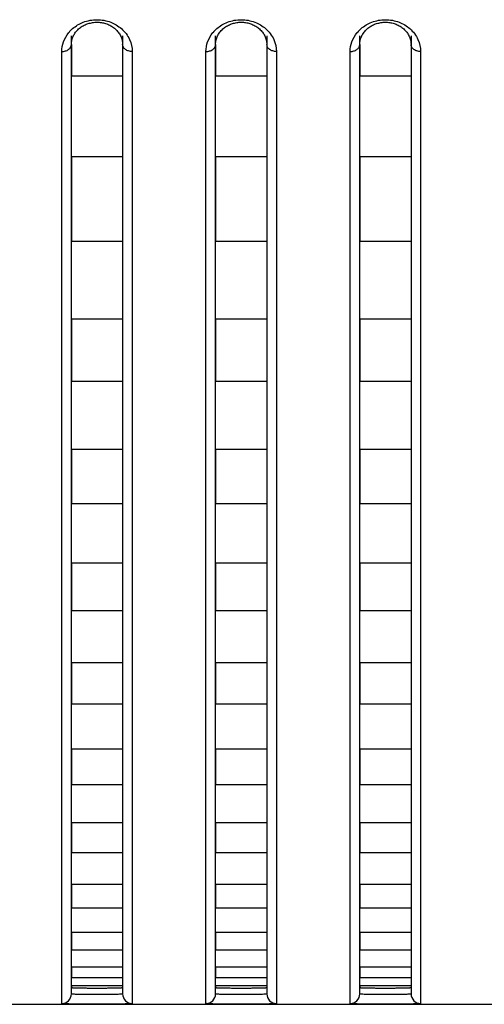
# Model space of a CAD drawing. Header units: millimetres. Extents: x -6054 to 364, y -1866 to 3094.
# Tile 278 of 360: x -3938 to -3924, y 1484 to 1515. Entities that reach past the tile are written whole.
import ezdxf

# ---------------------------------------------------------------- set-up
doc = ezdxf.new("R2010")
doc.units = ezdxf.units.MM
doc.header["$LTSCALE"] = 65.395
doc.layers.get('0').update_dxf_attribs({"linetype": 'CONTINUOUS'})

msp = doc.modelspace()

# ---------------------------------------------------------------- linework, layer by layer
at = {"linetype": 'Continuous'}
for p, q in [((-3936.723, 1484.478), (-3936.723, 1514.359)), ((-3935.123, 1514.359), (-3935.123, 1484.478)), ((-3932.223, 1484.478), (-3932.223, 1514.359)), ((-3930.623, 1514.359), (-3930.623, 1484.478)), ((-3927.723, 1484.478), (-3927.723, 1514.359)), ((-3926.123, 1514.359), (-3926.123, 1484.478)), ((-3937.023, 1484.178), (-3937.023, 1513.867)), ((-3936.723, 1514.091), (-3936.723, 1513.095)), ((-3936.723, 1514.091), (-3936.723, 1513.095)), ((-3935.123, 1514.091), (-3935.123, 1513.095)), ((-3935.123, 1514.091), (-3935.123, 1513.095)), ((-3934.823, 1513.867), (-3934.823, 1484.178)), ((-3932.523, 1484.178), (-3932.523, 1513.867)), ((-3932.223, 1514.091), (-3932.223, 1513.095)), ((-3932.223, 1514.091), (-3932.223, 1513.095)), ((-3930.623, 1514.091), (-3930.623, 1513.095)), ((-3930.623, 1514.091), (-3930.623, 1513.095)), ((-3930.323, 1513.867), (-3930.323, 1484.178)), ((-3928.023, 1484.178), (-3928.023, 1513.867)), ((-3927.723, 1514.091), (-3927.723, 1513.095)), ((-3927.723, 1514.091), (-3927.723, 1513.095)), ((-3926.123, 1514.091), (-3926.123, 1513.095)), ((-3926.123, 1514.091), (-3926.123, 1513.095)), ((-3925.823, 1513.867), (-3925.823, 1484.178)), ((-3935.123, 1513.095), (-3936.723, 1513.095)), ((-3935.123, 1513.095), (-3936.723, 1513.095)), ((-3930.623, 1513.095), (-3932.223, 1513.095)), ((-3930.623, 1513.095), (-3932.223, 1513.095)), ((-3926.123, 1513.095), (-3927.723, 1513.095)), ((-3926.123, 1513.095), (-3927.723, 1513.095)), ((-3936.723, 1510.583), (-3936.723, 1507.945)), ((-3936.723, 1510.583), (-3936.723, 1507.945)), ((-3935.123, 1510.583), (-3936.723, 1510.583)), ((-3935.123, 1510.583), (-3936.723, 1510.583)), ((-3935.123, 1510.583), (-3935.123, 1507.945)), ((-3935.123, 1510.583), (-3935.123, 1507.945)), ((-3932.223, 1510.583), (-3932.223, 1507.945)), ((-3932.223, 1510.583), (-3932.223, 1507.945)), ((-3930.623, 1510.583), (-3932.223, 1510.583)), ((-3930.623, 1510.583), (-3932.223, 1510.583)), ((-3930.623, 1510.583), (-3930.623, 1507.945)), ((-3930.623, 1510.583), (-3930.623, 1507.945)), ((-3927.723, 1510.583), (-3927.723, 1507.945)), ((-3927.723, 1510.583), (-3927.723, 1507.945)), ((-3926.123, 1510.583), (-3927.723, 1510.583)), ((-3926.123, 1510.583), (-3927.723, 1510.583)), ((-3926.123, 1510.583), (-3926.123, 1507.945)), ((-3926.123, 1510.583), (-3926.123, 1507.945)), ((-3935.123, 1507.945), (-3936.723, 1507.945)), ((-3935.123, 1507.945), (-3936.723, 1507.945)), ((-3930.623, 1507.945), (-3932.223, 1507.945)), ((-3930.623, 1507.945), (-3932.223, 1507.945)), ((-3926.123, 1507.945), (-3927.723, 1507.945)), ((-3926.123, 1507.945), (-3927.723, 1507.945)), ((-3936.723, 1505.516), (-3936.723, 1503.576)), ((-3936.723, 1505.516), (-3936.723, 1503.576)), ((-3935.123, 1505.516), (-3936.723, 1505.516)), ((-3935.123, 1505.516), (-3936.723, 1505.516)), ((-3935.123, 1505.516), (-3935.123, 1503.576)), ((-3935.123, 1505.516), (-3935.123, 1503.576)), ((-3932.223, 1505.516), (-3932.223, 1503.576)), ((-3932.223, 1505.516), (-3932.223, 1503.576)), ((-3930.623, 1505.516), (-3932.223, 1505.516)), ((-3930.623, 1505.516), (-3932.223, 1505.516)), ((-3930.623, 1505.516), (-3930.623, 1503.576)), ((-3930.623, 1505.516), (-3930.623, 1503.576)), ((-3927.723, 1505.516), (-3927.723, 1503.576)), ((-3927.723, 1505.516), (-3927.723, 1503.576)), ((-3926.123, 1505.516), (-3927.723, 1505.516)), ((-3926.123, 1505.516), (-3927.723, 1505.516)), ((-3926.123, 1505.516), (-3926.123, 1503.576)), ((-3926.123, 1505.516), (-3926.123, 1503.576)), ((-3935.123, 1503.576), (-3936.723, 1503.576)), ((-3935.123, 1503.576), (-3936.723, 1503.576)), ((-3930.623, 1503.576), (-3932.223, 1503.576)), ((-3930.623, 1503.576), (-3932.223, 1503.576)), ((-3926.123, 1503.576), (-3927.723, 1503.576)), ((-3926.123, 1503.576), (-3927.723, 1503.576)), ((-3936.723, 1501.459), (-3936.723, 1499.762)), ((-3936.723, 1501.459), (-3936.723, 1499.762)), ((-3935.123, 1501.459), (-3936.723, 1501.459)), ((-3935.123, 1501.459), (-3936.723, 1501.459)), ((-3935.123, 1501.459), (-3935.123, 1499.762)), ((-3935.123, 1501.459), (-3935.123, 1499.762)), ((-3932.223, 1501.459), (-3932.223, 1499.762)), ((-3932.223, 1501.459), (-3932.223, 1499.762)), ((-3930.623, 1501.459), (-3932.223, 1501.459)), ((-3930.623, 1501.459), (-3932.223, 1501.459)), ((-3930.623, 1501.459), (-3930.623, 1499.762)), ((-3930.623, 1501.459), (-3930.623, 1499.762)), ((-3927.723, 1501.459), (-3927.723, 1499.762)), ((-3927.723, 1501.459), (-3927.723, 1499.762)), ((-3926.123, 1501.459), (-3927.723, 1501.459)), ((-3926.123, 1501.459), (-3927.723, 1501.459)), ((-3926.123, 1501.459), (-3926.123, 1499.762)), ((-3926.123, 1501.459), (-3926.123, 1499.762)), ((-3935.123, 1499.762), (-3936.723, 1499.762)), ((-3935.123, 1499.762), (-3936.723, 1499.762)), ((-3930.623, 1499.762), (-3932.223, 1499.762)), ((-3930.623, 1499.762), (-3932.223, 1499.762)), ((-3926.123, 1499.762), (-3927.723, 1499.762)), ((-3926.123, 1499.762), (-3927.723, 1499.762)), ((-3936.723, 1497.91), (-3936.723, 1496.425)), ((-3936.723, 1497.91), (-3936.723, 1496.425)), ((-3935.123, 1497.91), (-3936.723, 1497.91)), ((-3935.123, 1497.91), (-3936.723, 1497.91)), ((-3935.123, 1497.91), (-3935.123, 1496.425)), ((-3935.123, 1497.91), (-3935.123, 1496.425)), ((-3932.223, 1497.91), (-3932.223, 1496.425)), ((-3932.223, 1497.91), (-3932.223, 1496.425)), ((-3930.623, 1497.91), (-3932.223, 1497.91)), ((-3930.623, 1497.91), (-3932.223, 1497.91)), ((-3930.623, 1497.91), (-3930.623, 1496.425)), ((-3930.623, 1497.91), (-3930.623, 1496.425)), ((-3927.723, 1497.91), (-3927.723, 1496.425)), ((-3927.723, 1497.91), (-3927.723, 1496.425)), ((-3926.123, 1497.91), (-3927.723, 1497.91)), ((-3926.123, 1497.91), (-3927.723, 1497.91)), ((-3926.123, 1497.91), (-3926.123, 1496.425)), ((-3926.123, 1497.91), (-3926.123, 1496.425)), ((-3935.123, 1496.425), (-3936.723, 1496.425)), ((-3935.123, 1496.425), (-3936.723, 1496.425)), ((-3930.623, 1496.425), (-3932.223, 1496.425)), ((-3930.623, 1496.425), (-3932.223, 1496.425)), ((-3926.123, 1496.425), (-3927.723, 1496.425)), ((-3926.123, 1496.425), (-3927.723, 1496.425)), ((-3936.723, 1494.806), (-3936.723, 1493.513)), ((-3936.723, 1494.806), (-3936.723, 1493.513)), ((-3935.123, 1494.806), (-3936.723, 1494.806)), ((-3935.123, 1494.806), (-3936.723, 1494.806)), ((-3935.123, 1494.806), (-3935.123, 1493.513)), ((-3935.123, 1494.806), (-3935.123, 1493.513)), ((-3932.223, 1494.806), (-3932.223, 1493.513)), ((-3932.223, 1494.806), (-3932.223, 1493.513)), ((-3930.623, 1494.806), (-3932.223, 1494.806)), ((-3930.623, 1494.806), (-3932.223, 1494.806)), ((-3930.623, 1494.806), (-3930.623, 1493.513)), ((-3930.623, 1494.806), (-3930.623, 1493.513)), ((-3927.723, 1494.806), (-3927.723, 1493.513)), ((-3927.723, 1494.806), (-3927.723, 1493.513)), ((-3926.123, 1494.806), (-3927.723, 1494.806)), ((-3926.123, 1494.806), (-3927.723, 1494.806)), ((-3926.123, 1494.806), (-3926.123, 1493.513)), ((-3926.123, 1494.806), (-3926.123, 1493.513)), ((-3935.123, 1493.513), (-3936.723, 1493.513)), ((-3935.123, 1493.513), (-3936.723, 1493.513)), ((-3930.623, 1493.513), (-3932.223, 1493.513)), ((-3930.623, 1493.513), (-3932.223, 1493.513)), ((-3926.123, 1493.513), (-3927.723, 1493.513)), ((-3926.123, 1493.513), (-3927.723, 1493.513)), ((-3936.723, 1492.112), (-3936.723, 1491.001)), ((-3936.723, 1492.112), (-3936.723, 1491.001)), ((-3935.123, 1492.112), (-3936.723, 1492.112)), ((-3935.123, 1492.112), (-3936.723, 1492.112)), ((-3935.123, 1492.112), (-3935.123, 1491.001)), ((-3935.123, 1492.112), (-3935.123, 1491.001)), ((-3932.223, 1492.112), (-3932.223, 1491.001)), ((-3932.223, 1492.112), (-3932.223, 1491.001)), ((-3930.623, 1492.112), (-3932.223, 1492.112)), ((-3930.623, 1492.112), (-3932.223, 1492.112)), ((-3930.623, 1492.112), (-3930.623, 1491.001)), ((-3930.623, 1492.112), (-3930.623, 1491.001)), ((-3927.723, 1492.112), (-3927.723, 1491.001)), ((-3927.723, 1492.112), (-3927.723, 1491.001)), ((-3926.123, 1492.112), (-3927.723, 1492.112)), ((-3926.123, 1492.112), (-3927.723, 1492.112)), ((-3926.123, 1492.112), (-3926.123, 1491.001)), ((-3926.123, 1492.112), (-3926.123, 1491.001)), ((-3935.123, 1491.001), (-3936.723, 1491.001)), ((-3935.123, 1491.001), (-3936.723, 1491.001)), ((-3930.623, 1491.001), (-3932.223, 1491.001)), ((-3930.623, 1491.001), (-3932.223, 1491.001)), ((-3926.123, 1491.001), (-3927.723, 1491.001)), ((-3926.123, 1491.001), (-3927.723, 1491.001)), ((-3936.723, 1489.808), (-3936.723, 1488.875)), ((-3936.723, 1489.808), (-3936.723, 1488.875)), ((-3935.123, 1489.808), (-3936.723, 1489.808)), ((-3935.123, 1489.808), (-3936.723, 1489.808)), ((-3935.123, 1489.808), (-3935.123, 1488.875)), ((-3935.123, 1489.808), (-3935.123, 1488.875)), ((-3932.223, 1489.808), (-3932.223, 1488.875)), ((-3932.223, 1489.808), (-3932.223, 1488.875)), ((-3930.623, 1489.808), (-3932.223, 1489.808)), ((-3930.623, 1489.808), (-3932.223, 1489.808)), ((-3930.623, 1489.808), (-3930.623, 1488.875)), ((-3930.623, 1489.808), (-3930.623, 1488.875)), ((-3927.723, 1489.808), (-3927.723, 1488.875)), ((-3927.723, 1489.808), (-3927.723, 1488.875)), ((-3926.123, 1489.808), (-3927.723, 1489.808)), ((-3926.123, 1489.808), (-3927.723, 1489.808)), ((-3926.123, 1489.808), (-3926.123, 1488.875)), ((-3926.123, 1489.808), (-3926.123, 1488.875)), ((-3935.123, 1488.875), (-3936.723, 1488.875)), ((-3935.123, 1488.875), (-3936.723, 1488.875)), ((-3930.623, 1488.875), (-3932.223, 1488.875)), ((-3930.623, 1488.875), (-3932.223, 1488.875)), ((-3926.123, 1488.875), (-3927.723, 1488.875)), ((-3926.123, 1488.875), (-3927.723, 1488.875)), ((-3936.723, 1487.894), (-3936.723, 1487.148)), ((-3936.723, 1487.894), (-3936.723, 1487.148)), ((-3935.123, 1487.894), (-3936.723, 1487.894)), ((-3935.123, 1487.894), (-3936.723, 1487.894)), ((-3935.123, 1487.894), (-3935.123, 1487.148)), ((-3935.123, 1487.894), (-3935.123, 1487.148)), ((-3932.223, 1487.894), (-3932.223, 1487.148)), ((-3932.223, 1487.894), (-3932.223, 1487.148)), ((-3930.623, 1487.894), (-3932.223, 1487.894)), ((-3930.623, 1487.894), (-3932.223, 1487.894)), ((-3930.623, 1487.894), (-3930.623, 1487.148)), ((-3930.623, 1487.894), (-3930.623, 1487.148)), ((-3927.723, 1487.894), (-3927.723, 1487.148)), ((-3927.723, 1487.894), (-3927.723, 1487.148)), ((-3926.123, 1487.894), (-3927.723, 1487.894)), ((-3926.123, 1487.894), (-3927.723, 1487.894)), ((-3926.123, 1487.894), (-3926.123, 1487.148)), ((-3926.123, 1487.894), (-3926.123, 1487.148)), ((-3935.123, 1487.148), (-3936.723, 1487.148)), ((-3935.123, 1487.148), (-3936.723, 1487.148)), ((-3930.623, 1487.148), (-3932.223, 1487.148)), ((-3930.623, 1487.148), (-3932.223, 1487.148)), ((-3926.123, 1487.148), (-3927.723, 1487.148)), ((-3926.123, 1487.148), (-3927.723, 1487.148)), ((-3936.723, 1486.389), (-3936.723, 1485.837)), ((-3936.723, 1486.389), (-3936.723, 1485.837)), ((-3935.123, 1486.389), (-3936.723, 1486.389)), ((-3935.123, 1486.389), (-3936.723, 1486.389)), ((-3935.123, 1486.389), (-3935.123, 1485.837)), ((-3935.123, 1486.389), (-3935.123, 1485.837)), ((-3932.223, 1486.389), (-3932.223, 1485.837)), ((-3932.223, 1486.389), (-3932.223, 1485.837)), ((-3930.623, 1486.389), (-3932.223, 1486.389)), ((-3930.623, 1486.389), (-3932.223, 1486.389)), ((-3930.623, 1486.389), (-3930.623, 1485.837)), ((-3930.623, 1486.389), (-3930.623, 1485.837)), ((-3927.723, 1486.389), (-3927.723, 1485.837)), ((-3927.723, 1486.389), (-3927.723, 1485.837)), ((-3926.123, 1486.389), (-3927.723, 1486.389)), ((-3926.123, 1486.389), (-3927.723, 1486.389)), ((-3926.123, 1486.389), (-3926.123, 1485.837)), ((-3926.123, 1486.389), (-3926.123, 1485.837)), ((-3935.123, 1485.837), (-3936.723, 1485.837)), ((-3935.123, 1485.837), (-3936.723, 1485.837)), ((-3930.623, 1485.837), (-3932.223, 1485.837)), ((-3930.623, 1485.837), (-3932.223, 1485.837)), ((-3926.123, 1485.837), (-3927.723, 1485.837)), ((-3926.123, 1485.837), (-3927.723, 1485.837)), ((-3936.723, 1485.315), (-3936.723, 1484.98)), ((-3936.723, 1485.315), (-3936.723, 1484.98)), ((-3935.123, 1485.315), (-3936.723, 1485.315)), ((-3935.123, 1485.315), (-3936.723, 1485.315)), ((-3935.123, 1485.315), (-3935.123, 1484.98)), ((-3935.123, 1485.315), (-3935.123, 1484.98)), ((-3932.223, 1485.315), (-3932.223, 1484.98)), ((-3932.223, 1485.315), (-3932.223, 1484.98)), ((-3930.623, 1485.315), (-3932.223, 1485.315)), ((-3930.623, 1485.315), (-3932.223, 1485.315)), ((-3930.623, 1485.315), (-3930.623, 1484.98)), ((-3930.623, 1485.315), (-3930.623, 1484.98)), ((-3927.723, 1485.315), (-3927.723, 1484.98)), ((-3927.723, 1485.315), (-3927.723, 1484.98)), ((-3926.123, 1485.315), (-3927.723, 1485.315)), ((-3926.123, 1485.315), (-3927.723, 1485.315)), ((-3926.123, 1485.315), (-3926.123, 1484.98)), ((-3926.123, 1485.315), (-3926.123, 1484.98)), ((-3935.123, 1484.98), (-3936.723, 1484.98)), ((-3935.123, 1484.98), (-3936.723, 1484.98)), ((-3930.623, 1484.98), (-3932.223, 1484.98)), ((-3930.623, 1484.98), (-3932.223, 1484.98)), ((-3926.123, 1484.98), (-3927.723, 1484.98)), ((-3926.123, 1484.98), (-3927.723, 1484.98)), ((-3936.723, 1484.731), (-3936.723, 1484.678)), ((-3936.723, 1484.731), (-3936.723, 1484.678)), ((-3935.123, 1484.731), (-3936.723, 1484.731)), ((-3935.123, 1484.731), (-3936.723, 1484.731)), ((-3935.123, 1484.731), (-3935.123, 1484.678)), ((-3935.123, 1484.731), (-3935.123, 1484.678)), ((-3932.223, 1484.731), (-3932.223, 1484.678)), ((-3932.223, 1484.731), (-3932.223, 1484.678)), ((-3930.623, 1484.731), (-3932.223, 1484.731)), ((-3930.623, 1484.731), (-3932.223, 1484.731)), ((-3930.623, 1484.731), (-3930.623, 1484.678)), ((-3930.623, 1484.731), (-3930.623, 1484.678)), ((-3927.723, 1484.731), (-3927.723, 1484.678)), ((-3927.723, 1484.731), (-3927.723, 1484.678)), ((-3926.123, 1484.731), (-3927.723, 1484.731)), ((-3926.123, 1484.731), (-3927.723, 1484.731)), ((-3926.123, 1484.731), (-3926.123, 1484.678)), ((-3926.123, 1484.731), (-3926.123, 1484.678)), ((-4432.673, 1484.154), (-3353.673, 1484.154))]:
    msp.add_line(p, q, dxfattribs=at)
for points in [[(-3936.628, 1514.412), (-3936.61, 1514.44), (-3936.59, 1514.468), (-3936.568, 1514.495), (-3936.545, 1514.521), (-3936.521, 1514.546), (-3936.495, 1514.57), (-3936.468, 1514.592), (-3936.44, 1514.614), (-3936.412, 1514.635), (-3936.382, 1514.654), (-3936.352, 1514.671), (-3936.322, 1514.687), (-3936.291, 1514.702), (-3936.26, 1514.716), (-3936.228, 1514.728), (-3936.196, 1514.739), (-3936.163, 1514.749), (-3936.13, 1514.757), (-3936.096, 1514.765), (-3936.062, 1514.771), (-3936.028, 1514.775), (-3935.993, 1514.779), (-3935.959, 1514.781), (-3935.924, 1514.782), (-3935.889, 1514.781), (-3935.855, 1514.779), (-3935.82, 1514.776), (-3935.786, 1514.771), (-3935.752, 1514.765), (-3935.719, 1514.758), (-3935.685, 1514.749), (-3935.653, 1514.74), (-3935.62, 1514.729), (-3935.589, 1514.717), (-3935.557, 1514.703), (-3935.526, 1514.688), (-3935.496, 1514.672), (-3935.466, 1514.655), (-3935.436, 1514.636), (-3935.407, 1514.615), (-3935.379, 1514.594), (-3935.353, 1514.571), (-3935.327, 1514.547), (-3935.303, 1514.522), (-3935.28, 1514.497), (-3935.258, 1514.47), (-3935.238, 1514.443), (-3935.219, 1514.415)], [(-3932.128, 1514.412), (-3932.11, 1514.44), (-3932.09, 1514.468), (-3932.068, 1514.495), (-3932.045, 1514.521), (-3932.021, 1514.546), (-3931.995, 1514.57), (-3931.968, 1514.592), (-3931.94, 1514.614), (-3931.912, 1514.635), (-3931.882, 1514.654), (-3931.852, 1514.671), (-3931.822, 1514.687), (-3931.791, 1514.702), (-3931.76, 1514.716), (-3931.728, 1514.728), (-3931.696, 1514.739), (-3931.663, 1514.749), (-3931.63, 1514.757), (-3931.596, 1514.765), (-3931.562, 1514.771), (-3931.528, 1514.775), (-3931.493, 1514.779), (-3931.459, 1514.781), (-3931.424, 1514.782), (-3931.389, 1514.781), (-3931.355, 1514.779), (-3931.32, 1514.776), (-3931.286, 1514.771), (-3931.252, 1514.765), (-3931.219, 1514.758), (-3931.185, 1514.749), (-3931.153, 1514.74), (-3931.12, 1514.729), (-3931.089, 1514.717), (-3931.057, 1514.703), (-3931.026, 1514.688), (-3930.996, 1514.672), (-3930.966, 1514.655), (-3930.936, 1514.636), (-3930.907, 1514.615), (-3930.879, 1514.594), (-3930.853, 1514.571), (-3930.827, 1514.547), (-3930.803, 1514.522), (-3930.78, 1514.497), (-3930.758, 1514.47), (-3930.738, 1514.443), (-3930.719, 1514.415)], [(-3927.628, 1514.412), (-3927.61, 1514.44), (-3927.59, 1514.468), (-3927.568, 1514.495), (-3927.545, 1514.521), (-3927.521, 1514.546), (-3927.495, 1514.57), (-3927.468, 1514.592), (-3927.44, 1514.614), (-3927.412, 1514.635), (-3927.382, 1514.654), (-3927.352, 1514.671), (-3927.322, 1514.687), (-3927.291, 1514.702), (-3927.26, 1514.716), (-3927.228, 1514.728), (-3927.196, 1514.739), (-3927.163, 1514.749), (-3927.13, 1514.757), (-3927.096, 1514.765), (-3927.062, 1514.771), (-3927.028, 1514.775), (-3926.993, 1514.779), (-3926.959, 1514.781), (-3926.924, 1514.782), (-3926.889, 1514.781), (-3926.855, 1514.779), (-3926.82, 1514.776), (-3926.786, 1514.771), (-3926.752, 1514.765), (-3926.719, 1514.758), (-3926.685, 1514.749), (-3926.653, 1514.74), (-3926.62, 1514.729), (-3926.589, 1514.717), (-3926.557, 1514.703), (-3926.526, 1514.688), (-3926.496, 1514.672), (-3926.466, 1514.655), (-3926.436, 1514.636), (-3926.407, 1514.615), (-3926.379, 1514.594), (-3926.353, 1514.571), (-3926.327, 1514.547), (-3926.303, 1514.522), (-3926.28, 1514.497), (-3926.258, 1514.47), (-3926.238, 1514.443), (-3926.219, 1514.415)], [(-3936.723, 1514.091), (-3936.723, 1514.105), (-3936.721, 1514.137), (-3936.718, 1514.169), (-3936.713, 1514.2), (-3936.706, 1514.232), (-3936.697, 1514.263)], [(-3936.697, 1514.263), (-3936.687, 1514.293), (-3936.674, 1514.324), (-3936.661, 1514.354), (-3936.645, 1514.383), (-3936.628, 1514.412)], [(-3935.219, 1514.415), (-3935.202, 1514.386), (-3935.187, 1514.357), (-3935.173, 1514.327), (-3935.161, 1514.297), (-3935.15, 1514.266)], [(-3935.15, 1514.266), (-3935.142, 1514.235), (-3935.134, 1514.204), (-3935.129, 1514.173), (-3935.125, 1514.141), (-3935.123, 1514.109), (-3935.123, 1514.091)], [(-3932.223, 1514.091), (-3932.223, 1514.105), (-3932.221, 1514.137), (-3932.218, 1514.169), (-3932.213, 1514.2), (-3932.206, 1514.232), (-3932.197, 1514.263)], [(-3932.197, 1514.263), (-3932.187, 1514.293), (-3932.174, 1514.324), (-3932.161, 1514.354), (-3932.145, 1514.383), (-3932.128, 1514.412)], [(-3930.719, 1514.415), (-3930.702, 1514.386), (-3930.687, 1514.357), (-3930.673, 1514.327), (-3930.661, 1514.297), (-3930.65, 1514.266)], [(-3930.65, 1514.266), (-3930.642, 1514.235), (-3930.634, 1514.204), (-3930.629, 1514.173), (-3930.625, 1514.141), (-3930.623, 1514.109), (-3930.623, 1514.091)], [(-3927.723, 1514.091), (-3927.723, 1514.105), (-3927.721, 1514.137), (-3927.718, 1514.169), (-3927.713, 1514.2), (-3927.706, 1514.232), (-3927.697, 1514.263)], [(-3927.697, 1514.263), (-3927.687, 1514.293), (-3927.674, 1514.324), (-3927.661, 1514.354), (-3927.645, 1514.383), (-3927.628, 1514.412)], [(-3926.219, 1514.415), (-3926.202, 1514.386), (-3926.187, 1514.357), (-3926.173, 1514.327), (-3926.161, 1514.297), (-3926.15, 1514.266)], [(-3926.15, 1514.266), (-3926.142, 1514.235), (-3926.134, 1514.204), (-3926.129, 1514.173), (-3926.125, 1514.141), (-3926.123, 1514.109), (-3926.123, 1514.091)]]:
    msp.add_lwpolyline(points, dxfattribs=at)
for centre, radius, start, end in [((-3935.998, 1513.792), 1.045, 130.984, 140.592), ((-3931.498, 1513.792), 1.045, 130.984, 140.592), ((-3926.998, 1513.792), 1.045, 130.984, 140.592), ((-3937.023, 1484.478), 0.3, 269.9896, 359.9896), ((-3934.823, 1484.478), 0.3, 180.0104, 270.0104), ((-3932.523, 1484.478), 0.3, 269.9896, 359.9896), ((-3930.323, 1484.478), 0.3, 180.0104, 270.0104), ((-3928.023, 1484.478), 0.3, 269.9896, 359.9896), ((-3925.823, 1484.478), 0.3, 180.0104, 270.0104)]:
    msp.add_arc(centre, radius, start, end, dxfattribs=at)
for points, knots in [([(-3936.684, 1514.581), (-3936.586, 1514.666), (-3936.345, 1514.81), (-3935.923, 1514.887), (-3935.501, 1514.81), (-3935.26, 1514.666), (-3935.162, 1514.581)], [0, 0, 0, 0, 0.23574, 0.500003, 0.764265, 1, 1, 1, 1]), ([(-3932.184, 1514.581), (-3932.086, 1514.666), (-3931.845, 1514.81), (-3931.423, 1514.887), (-3931.001, 1514.81), (-3930.76, 1514.666), (-3930.662, 1514.581)], [0, 0, 0, 0, 0.23574, 0.500003, 0.764265, 1, 1, 1, 1]), ([(-3927.684, 1514.581), (-3927.586, 1514.666), (-3927.345, 1514.81), (-3926.923, 1514.887), (-3926.501, 1514.81), (-3926.26, 1514.666), (-3926.162, 1514.581)], [0, 0, 0, 0, 0.23574, 0.500003, 0.764265, 1, 1, 1, 1]), ([(-3937.023, 1513.867), (-3937.023, 1513.969), (-3936.985, 1514.183), (-3936.875, 1514.371), (-3936.806, 1514.456)], [0, 0, 0, 0, 0.482589, 1, 1, 1, 1]), ([(-3935.162, 1514.581), (-3935.056, 1514.488), (-3934.885, 1514.267), (-3934.823, 1513.995), (-3934.823, 1513.867)], [0, 0, 0, 0, 0.525823, 1, 1, 1, 1]), ([(-3932.523, 1513.867), (-3932.523, 1513.969), (-3932.485, 1514.183), (-3932.375, 1514.371), (-3932.306, 1514.456)], [0, 0, 0, 0, 0.482589, 1, 1, 1, 1]), ([(-3930.662, 1514.581), (-3930.556, 1514.488), (-3930.385, 1514.267), (-3930.323, 1513.995), (-3930.323, 1513.867)], [0, 0, 0, 0, 0.525823, 1, 1, 1, 1]), ([(-3928.023, 1513.867), (-3928.023, 1513.969), (-3927.985, 1514.183), (-3927.875, 1514.371), (-3927.806, 1514.456)], [0, 0, 0, 0, 0.482589, 1, 1, 1, 1]), ([(-3926.162, 1514.581), (-3926.056, 1514.488), (-3925.885, 1514.267), (-3925.823, 1513.995), (-3925.823, 1513.867)], [0, 0, 0, 0, 0.525823, 1, 1, 1, 1]), ([(-3937.023, 1513.867), (-3936.984, 1513.867), (-3936.909, 1513.878), (-3936.81, 1513.925), (-3936.741, 1513.999), (-3936.723, 1514.062), (-3936.723, 1514.091)], [0, 0, 0, 0, 0.28207, 0.546535, 0.783879, 1, 1, 1, 1]), ([(-3934.823, 1513.867), (-3934.862, 1513.867), (-3934.937, 1513.878), (-3935.036, 1513.925), (-3935.105, 1513.999), (-3935.123, 1514.062), (-3935.123, 1514.091)], [0, 0, 0, 0, 0.28207, 0.546535, 0.783879, 1, 1, 1, 1]), ([(-3932.523, 1513.867), (-3932.484, 1513.867), (-3932.409, 1513.878), (-3932.31, 1513.925), (-3932.241, 1513.999), (-3932.223, 1514.062), (-3932.223, 1514.091)], [0, 0, 0, 0, 0.28207, 0.546535, 0.783879, 1, 1, 1, 1]), ([(-3930.323, 1513.867), (-3930.362, 1513.867), (-3930.437, 1513.878), (-3930.536, 1513.925), (-3930.605, 1513.999), (-3930.623, 1514.062), (-3930.623, 1514.091)], [0, 0, 0, 0, 0.28207, 0.546535, 0.783879, 1, 1, 1, 1]), ([(-3928.023, 1513.867), (-3927.984, 1513.867), (-3927.909, 1513.878), (-3927.81, 1513.925), (-3927.741, 1513.999), (-3927.723, 1514.062), (-3927.723, 1514.091)], [0, 0, 0, 0, 0.28207, 0.546535, 0.783879, 1, 1, 1, 1]), ([(-3925.823, 1513.867), (-3925.862, 1513.867), (-3925.937, 1513.878), (-3926.036, 1513.925), (-3926.105, 1513.999), (-3926.123, 1514.062), (-3926.123, 1514.091)], [0, 0, 0, 0, 0.28207, 0.546535, 0.783879, 1, 1, 1, 1]), ([(-3936.723, 1484.678), (-3936.723, 1484.676), (-3936.716, 1484.675), (-3936.706, 1484.673), (-3936.686, 1484.672), (-3936.66, 1484.67), (-3936.626, 1484.668), (-3936.569, 1484.667), (-3936.482, 1484.665), (-3936.362, 1484.663), (-3936.225, 1484.662), (-3936.077, 1484.661), (-3935.923, 1484.661), (-3935.769, 1484.661), (-3935.621, 1484.662), (-3935.484, 1484.663), (-3935.365, 1484.665), (-3935.278, 1484.667), (-3935.22, 1484.668), (-3935.186, 1484.67), (-3935.16, 1484.672), (-3935.14, 1484.673), (-3935.131, 1484.675), (-3935.123, 1484.676), (-3935.123, 1484.678)], [0, 0, 0, 0, 0.002721, 0.01001, 0.021969, 0.038509, 0.059481, 0.084689, 0.146812, 0.222502, 0.308855, 0.402555, 0.5, 0.597445, 0.691145, 0.777498, 0.853188, 0.915311, 0.940519, 0.961491, 0.978031, 0.98999, 0.997279, 1, 1, 1, 1]), ([(-3936.723, 1484.678), (-3936.723, 1484.676), (-3936.716, 1484.675), (-3936.706, 1484.673), (-3936.686, 1484.672), (-3936.66, 1484.67), (-3936.626, 1484.668), (-3936.569, 1484.667), (-3936.482, 1484.665), (-3936.362, 1484.663), (-3936.225, 1484.662), (-3936.077, 1484.661), (-3935.923, 1484.661), (-3935.769, 1484.661), (-3935.621, 1484.662), (-3935.484, 1484.663), (-3935.365, 1484.665), (-3935.278, 1484.667), (-3935.22, 1484.668), (-3935.186, 1484.67), (-3935.16, 1484.672), (-3935.14, 1484.673), (-3935.131, 1484.675), (-3935.123, 1484.676), (-3935.123, 1484.678)], [0, 0, 0, 0, 0.002721, 0.01001, 0.021969, 0.038509, 0.059481, 0.084689, 0.146812, 0.222502, 0.308855, 0.402555, 0.5, 0.597445, 0.691145, 0.777498, 0.853188, 0.915311, 0.940519, 0.961491, 0.978031, 0.98999, 0.997279, 1, 1, 1, 1]), ([(-3936.723, 1484.678), (-3936.723, 1484.676), (-3936.716, 1484.675), (-3936.706, 1484.673), (-3936.686, 1484.672), (-3936.66, 1484.67), (-3936.626, 1484.668), (-3936.569, 1484.667), (-3936.482, 1484.665), (-3936.362, 1484.663), (-3936.225, 1484.662), (-3936.077, 1484.661), (-3935.923, 1484.661), (-3935.769, 1484.661), (-3935.621, 1484.662), (-3935.484, 1484.663), (-3935.365, 1484.665), (-3935.278, 1484.667), (-3935.22, 1484.668), (-3935.186, 1484.67), (-3935.16, 1484.672), (-3935.14, 1484.673), (-3935.131, 1484.675), (-3935.123, 1484.676), (-3935.123, 1484.678)], [0, 0, 0, 0, 0.002721, 0.01001, 0.021969, 0.038509, 0.059481, 0.084689, 0.146812, 0.222502, 0.308855, 0.402555, 0.5, 0.597445, 0.691145, 0.777498, 0.853188, 0.915311, 0.940519, 0.961491, 0.978031, 0.98999, 0.997279, 1, 1, 1, 1]), ([(-3932.223, 1484.678), (-3932.223, 1484.676), (-3932.216, 1484.675), (-3932.206, 1484.673), (-3932.186, 1484.672), (-3932.16, 1484.67), (-3932.126, 1484.668), (-3932.069, 1484.667), (-3931.982, 1484.665), (-3931.862, 1484.663), (-3931.725, 1484.662), (-3931.577, 1484.661), (-3931.423, 1484.661), (-3931.269, 1484.661), (-3931.121, 1484.662), (-3930.984, 1484.663), (-3930.865, 1484.665), (-3930.778, 1484.667), (-3930.72, 1484.668), (-3930.686, 1484.67), (-3930.66, 1484.672), (-3930.64, 1484.673), (-3930.631, 1484.675), (-3930.623, 1484.676), (-3930.623, 1484.678)], [0, 0, 0, 0, 0.002721, 0.01001, 0.021969, 0.038509, 0.059481, 0.084689, 0.146812, 0.222502, 0.308855, 0.402555, 0.5, 0.597445, 0.691145, 0.777498, 0.853188, 0.915311, 0.940519, 0.961491, 0.978031, 0.98999, 0.997279, 1, 1, 1, 1]), ([(-3932.223, 1484.678), (-3932.223, 1484.676), (-3932.216, 1484.675), (-3932.206, 1484.673), (-3932.186, 1484.672), (-3932.16, 1484.67), (-3932.126, 1484.668), (-3932.069, 1484.667), (-3931.982, 1484.665), (-3931.862, 1484.663), (-3931.725, 1484.662), (-3931.577, 1484.661), (-3931.423, 1484.661), (-3931.269, 1484.661), (-3931.121, 1484.662), (-3930.984, 1484.663), (-3930.865, 1484.665), (-3930.778, 1484.667), (-3930.72, 1484.668), (-3930.686, 1484.67), (-3930.66, 1484.672), (-3930.64, 1484.673), (-3930.631, 1484.675), (-3930.623, 1484.676), (-3930.623, 1484.678)], [0, 0, 0, 0, 0.002721, 0.01001, 0.021969, 0.038509, 0.059481, 0.084689, 0.146812, 0.222502, 0.308855, 0.402555, 0.5, 0.597445, 0.691145, 0.777498, 0.853188, 0.915311, 0.940519, 0.961491, 0.978031, 0.98999, 0.997279, 1, 1, 1, 1]), ([(-3932.223, 1484.678), (-3932.223, 1484.676), (-3932.216, 1484.675), (-3932.206, 1484.673), (-3932.186, 1484.672), (-3932.16, 1484.67), (-3932.126, 1484.668), (-3932.069, 1484.667), (-3931.982, 1484.665), (-3931.862, 1484.663), (-3931.725, 1484.662), (-3931.577, 1484.661), (-3931.423, 1484.661), (-3931.269, 1484.661), (-3931.121, 1484.662), (-3930.984, 1484.663), (-3930.865, 1484.665), (-3930.778, 1484.667), (-3930.72, 1484.668), (-3930.686, 1484.67), (-3930.66, 1484.672), (-3930.64, 1484.673), (-3930.631, 1484.675), (-3930.623, 1484.676), (-3930.623, 1484.678)], [0, 0, 0, 0, 0.002721, 0.01001, 0.021969, 0.038509, 0.059481, 0.084689, 0.146812, 0.222502, 0.308855, 0.402555, 0.5, 0.597445, 0.691145, 0.777498, 0.853188, 0.915311, 0.940519, 0.961491, 0.978031, 0.98999, 0.997279, 1, 1, 1, 1]), ([(-3927.723, 1484.678), (-3927.723, 1484.676), (-3927.716, 1484.675), (-3927.706, 1484.673), (-3927.686, 1484.672), (-3927.66, 1484.67), (-3927.626, 1484.668), (-3927.569, 1484.667), (-3927.482, 1484.665), (-3927.362, 1484.663), (-3927.225, 1484.662), (-3927.077, 1484.661), (-3926.923, 1484.661), (-3926.769, 1484.661), (-3926.621, 1484.662), (-3926.484, 1484.663), (-3926.365, 1484.665), (-3926.278, 1484.667), (-3926.22, 1484.668), (-3926.186, 1484.67), (-3926.16, 1484.672), (-3926.14, 1484.673), (-3926.131, 1484.675), (-3926.123, 1484.676), (-3926.123, 1484.678)], [0, 0, 0, 0, 0.002721, 0.01001, 0.021969, 0.038509, 0.059481, 0.084689, 0.146812, 0.222502, 0.308855, 0.402555, 0.5, 0.597445, 0.691145, 0.777498, 0.853188, 0.915311, 0.940519, 0.961491, 0.978031, 0.98999, 0.997279, 1, 1, 1, 1]), ([(-3927.723, 1484.678), (-3927.723, 1484.676), (-3927.716, 1484.675), (-3927.706, 1484.673), (-3927.686, 1484.672), (-3927.66, 1484.67), (-3927.626, 1484.668), (-3927.569, 1484.667), (-3927.482, 1484.665), (-3927.362, 1484.663), (-3927.225, 1484.662), (-3927.077, 1484.661), (-3926.923, 1484.661), (-3926.769, 1484.661), (-3926.621, 1484.662), (-3926.484, 1484.663), (-3926.365, 1484.665), (-3926.278, 1484.667), (-3926.22, 1484.668), (-3926.186, 1484.67), (-3926.16, 1484.672), (-3926.14, 1484.673), (-3926.131, 1484.675), (-3926.123, 1484.676), (-3926.123, 1484.678)], [0, 0, 0, 0, 0.002721, 0.01001, 0.021969, 0.038509, 0.059481, 0.084689, 0.146812, 0.222502, 0.308855, 0.402555, 0.5, 0.597445, 0.691145, 0.777498, 0.853188, 0.915311, 0.940519, 0.961491, 0.978031, 0.98999, 0.997279, 1, 1, 1, 1]), ([(-3927.723, 1484.678), (-3927.723, 1484.676), (-3927.716, 1484.675), (-3927.706, 1484.673), (-3927.686, 1484.672), (-3927.66, 1484.67), (-3927.626, 1484.668), (-3927.569, 1484.667), (-3927.482, 1484.665), (-3927.362, 1484.663), (-3927.225, 1484.662), (-3927.077, 1484.661), (-3926.923, 1484.661), (-3926.769, 1484.661), (-3926.621, 1484.662), (-3926.484, 1484.663), (-3926.365, 1484.665), (-3926.278, 1484.667), (-3926.22, 1484.668), (-3926.186, 1484.67), (-3926.16, 1484.672), (-3926.14, 1484.673), (-3926.131, 1484.675), (-3926.123, 1484.676), (-3926.123, 1484.678)], [0, 0, 0, 0, 0.002721, 0.01001, 0.021969, 0.038509, 0.059481, 0.084689, 0.146812, 0.222502, 0.308855, 0.402555, 0.5, 0.597445, 0.691145, 0.777498, 0.853188, 0.915311, 0.940519, 0.961491, 0.978031, 0.98999, 0.997279, 1, 1, 1, 1]), ([(-3935.123, 1484.478), (-3935.123, 1484.476), (-3935.13, 1484.474), (-3935.14, 1484.472), (-3935.16, 1484.47), (-3935.2, 1484.467), (-3935.267, 1484.464), (-3935.365, 1484.461), (-3935.484, 1484.459), (-3935.621, 1484.458), (-3935.769, 1484.457), (-3935.923, 1484.457), (-3936.077, 1484.457), (-3936.225, 1484.458), (-3936.362, 1484.459), (-3936.482, 1484.461), (-3936.58, 1484.464), (-3936.647, 1484.467), (-3936.686, 1484.47), (-3936.706, 1484.472), (-3936.716, 1484.474), (-3936.723, 1484.476), (-3936.723, 1484.478)], [0, 0, 0, 0, 0.002976, 0.01034, 0.022326, 0.038871, 0.085025, 0.147098, 0.222725, 0.309008, 0.402632, 0.499999, 0.597367, 0.690991, 0.777274, 0.852901, 0.914974, 0.961128, 0.977674, 0.98966, 0.997024, 1, 1, 1, 1]), ([(-3930.623, 1484.478), (-3930.623, 1484.476), (-3930.63, 1484.474), (-3930.64, 1484.472), (-3930.66, 1484.47), (-3930.7, 1484.467), (-3930.767, 1484.464), (-3930.865, 1484.461), (-3930.984, 1484.459), (-3931.121, 1484.458), (-3931.269, 1484.457), (-3931.423, 1484.457), (-3931.577, 1484.457), (-3931.725, 1484.458), (-3931.862, 1484.459), (-3931.982, 1484.461), (-3932.08, 1484.464), (-3932.147, 1484.467), (-3932.186, 1484.47), (-3932.206, 1484.472), (-3932.216, 1484.474), (-3932.223, 1484.476), (-3932.223, 1484.478)], [0, 0, 0, 0, 0.002976, 0.01034, 0.022326, 0.038871, 0.085025, 0.147098, 0.222725, 0.309008, 0.402632, 0.499999, 0.597367, 0.690991, 0.777274, 0.852901, 0.914974, 0.961128, 0.977674, 0.98966, 0.997024, 1, 1, 1, 1]), ([(-3926.123, 1484.478), (-3926.123, 1484.476), (-3926.13, 1484.474), (-3926.14, 1484.472), (-3926.16, 1484.47), (-3926.2, 1484.467), (-3926.267, 1484.464), (-3926.365, 1484.461), (-3926.484, 1484.459), (-3926.621, 1484.458), (-3926.769, 1484.457), (-3926.923, 1484.457), (-3927.077, 1484.457), (-3927.225, 1484.458), (-3927.362, 1484.459), (-3927.482, 1484.461), (-3927.58, 1484.464), (-3927.647, 1484.467), (-3927.686, 1484.47), (-3927.706, 1484.472), (-3927.716, 1484.474), (-3927.723, 1484.476), (-3927.723, 1484.478)], [0, 0, 0, 0, 0.002976, 0.01034, 0.022326, 0.038871, 0.085025, 0.147098, 0.222725, 0.309008, 0.402632, 0.499999, 0.597367, 0.690991, 0.777274, 0.852901, 0.914974, 0.961128, 0.977674, 0.98966, 0.997024, 1, 1, 1, 1]), ([(-3934.823, 1484.178), (-3934.823, 1484.176), (-3934.833, 1484.175), (-3934.846, 1484.172), (-3934.874, 1484.17), (-3934.91, 1484.168), (-3934.956, 1484.166), (-3935.035, 1484.163), (-3935.154, 1484.161), (-3935.319, 1484.159), (-3935.507, 1484.158), (-3935.711, 1484.157), (-3935.923, 1484.157), (-3936.135, 1484.157), (-3936.339, 1484.158), (-3936.527, 1484.159), (-3936.692, 1484.161), (-3936.811, 1484.163), (-3936.891, 1484.166), (-3936.937, 1484.168), (-3936.972, 1484.17), (-3937, 1484.172), (-3937.013, 1484.175), (-3937.023, 1484.176), (-3937.023, 1484.178)], [0, 0, 0, 0, 0.002716, 0.009974, 0.021884, 0.038363, 0.059267, 0.084407, 0.146421, 0.222076, 0.308492, 0.402345, 0.499999, 0.597653, 0.691507, 0.777923, 0.853578, 0.915592, 0.940732, 0.961637, 0.978116, 0.990026, 0.997284, 1, 1, 1, 1]), ([(-3930.323, 1484.178), (-3930.323, 1484.176), (-3930.333, 1484.175), (-3930.346, 1484.172), (-3930.374, 1484.17), (-3930.41, 1484.168), (-3930.456, 1484.166), (-3930.535, 1484.163), (-3930.654, 1484.161), (-3930.819, 1484.159), (-3931.007, 1484.158), (-3931.211, 1484.157), (-3931.423, 1484.157), (-3931.635, 1484.157), (-3931.839, 1484.158), (-3932.027, 1484.159), (-3932.192, 1484.161), (-3932.311, 1484.163), (-3932.391, 1484.166), (-3932.437, 1484.168), (-3932.472, 1484.17), (-3932.5, 1484.172), (-3932.513, 1484.175), (-3932.523, 1484.176), (-3932.523, 1484.178)], [0, 0, 0, 0, 0.002716, 0.009974, 0.021884, 0.038363, 0.059267, 0.084407, 0.146421, 0.222076, 0.308492, 0.402345, 0.499999, 0.597653, 0.691507, 0.777923, 0.853578, 0.915592, 0.940732, 0.961637, 0.978116, 0.990026, 0.997284, 1, 1, 1, 1]), ([(-3925.823, 1484.178), (-3925.823, 1484.176), (-3925.833, 1484.175), (-3925.846, 1484.172), (-3925.874, 1484.17), (-3925.91, 1484.168), (-3925.956, 1484.166), (-3926.035, 1484.163), (-3926.154, 1484.161), (-3926.319, 1484.159), (-3926.507, 1484.158), (-3926.711, 1484.157), (-3926.923, 1484.157), (-3927.135, 1484.157), (-3927.339, 1484.158), (-3927.527, 1484.159), (-3927.692, 1484.161), (-3927.811, 1484.163), (-3927.891, 1484.166), (-3927.937, 1484.168), (-3927.972, 1484.17), (-3928, 1484.172), (-3928.013, 1484.175), (-3928.023, 1484.176), (-3928.023, 1484.178)], [0, 0, 0, 0, 0.002716, 0.009974, 0.021884, 0.038363, 0.059267, 0.084407, 0.146421, 0.222076, 0.308492, 0.402345, 0.499999, 0.597653, 0.691507, 0.777923, 0.853578, 0.915592, 0.940732, 0.961637, 0.978116, 0.990026, 0.997284, 1, 1, 1, 1])]:
    msp.add_open_spline(points, degree=3, knots=knots, dxfattribs=at)

doc.saveas('drawing.dxf')
